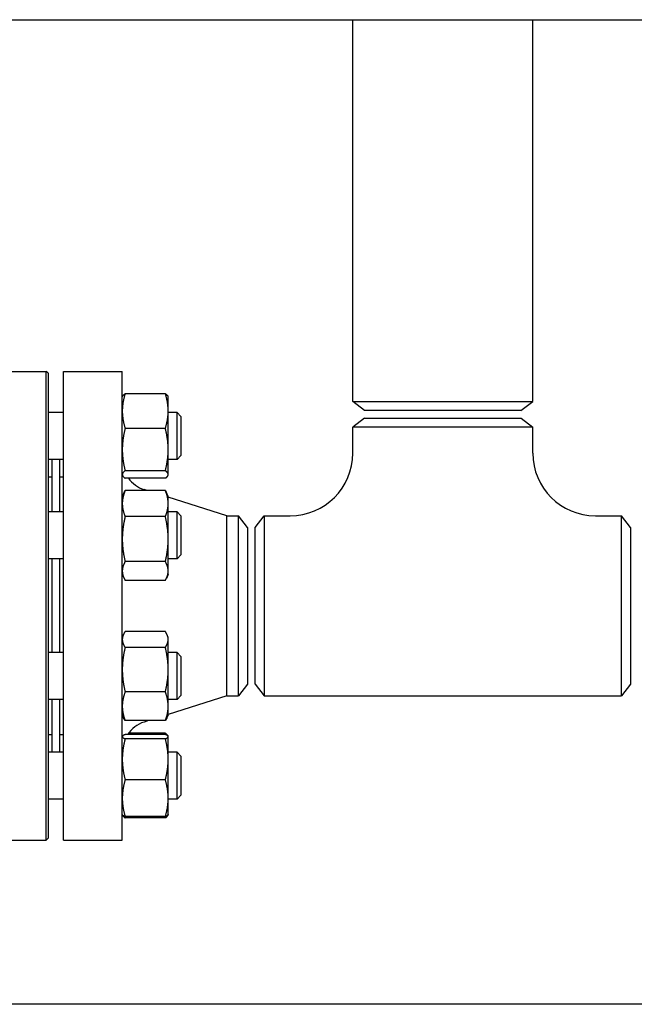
# Model space of a CAD drawing. Header units: inches. Extents: x 24 to 1128, y -69 to 748.
# Tile 501 of 656: x 670 to 680, y 359 to 375. Entities that reach past the tile are written whole.
import ezdxf

# ---------------------------------------------------------------- set-up
doc = ezdxf.new("R2010")
doc.units = ezdxf.units.IN
doc.header["$LTSCALE"] = 32
doc.header["$MEASUREMENT"] = 0
doc.layers.add('Visible (ANSI)', color=7, linetype='Continuous', lineweight=30)

msp = doc.modelspace()

# ---------------------------------------------------------------- linework, layer by layer
at = {"layer": 'Visible (ANSI)'}
for p, q in [((657.96713, 374.85867), (692.53063, 374.85867)), ((675.59813, 368.75254), (675.59813, 374.85867)), ((678.47313, 368.75254), (678.47313, 374.85867)), ((669.78563, 369.23367), (670.69188, 369.23367)), ((670.69188, 361.73367), (670.69188, 369.23367)), ((670.72313, 369.20242), (670.69188, 369.23367)), ((670.72313, 369.20242), (670.72313, 361.76492)), ((670.97063, 361.73367), (670.97063, 369.23367)), ((670.97063, 369.23367), (671.91063, 369.23367)), ((671.91063, 361.73367), (671.91063, 369.23367)), ((672.59955, 368.87636), (671.95572, 368.87636)), ((671.91063, 368.82488), (671.91478, 368.83378)), ((672.64463, 368.82488), (672.64048, 368.83378)), ((672.64463, 368.59837), (672.64463, 368.82488)), ((675.59813, 368.75254), (678.47313, 368.75254)), ((675.78563, 368.60867), (675.59813, 368.75254)), ((678.28563, 368.60867), (678.47313, 368.75254)), ((670.97063, 368.57488), (670.72313, 368.57488)), ((672.64463, 367.98215), (672.64463, 368.59837)), ((672.78563, 368.57488), (672.64463, 368.57488)), ((672.78563, 367.82488), (672.78563, 368.57488)), ((672.84813, 368.51238), (672.78563, 368.57488)), ((678.28563, 368.60867), (675.78563, 368.60867)), ((672.84813, 368.51238), (672.84813, 367.88738)), ((675.78313, 368.48367), (675.59563, 368.3398)), ((675.78313, 368.48367), (678.28813, 368.48367)), ((678.28813, 368.48367), (678.47563, 368.3398)), ((672.59955, 368.32039), (671.95572, 368.32039)), ((678.47563, 368.3398), (675.59563, 368.3398)), ((675.59563, 367.92367), (675.59563, 368.3398)), ((678.47563, 367.92367), (678.47563, 368.3398)), ((672.64463, 367.58365), (672.64463, 367.98215)), ((670.97063, 367.82488), (670.72313, 367.82488)), ((670.78563, 367.82488), (670.78563, 366.98376)), ((670.90563, 367.82488), (670.90563, 366.98376)), ((672.78563, 367.82488), (672.64463, 367.82488)), ((672.84813, 367.88738), (672.78563, 367.82488)), ((672.59955, 367.64391), (671.95572, 367.64391)), ((670.72313, 367.54367), (670.78563, 367.54367)), ((670.91063, 366.98376), (670.91063, 367.54367)), ((670.91063, 367.54367), (670.97063, 367.54367)), ((671.91063, 367.57488), (671.91478, 367.56598)), ((672.59955, 367.5234), (671.95572, 367.5234)), ((672.64463, 367.57488), (672.64048, 367.56598)), ((672.64463, 367.57488), (672.64463, 367.58365)), ((670.91063, 367.42367), (670.90563, 367.42367)), ((671.91063, 367.23376), (671.93976, 367.29622)), ((672.59955, 367.32726), (671.95572, 367.32726)), ((672.30974, 367.32726), (672.25966, 367.34312)), ((672.64463, 367.23376), (672.61551, 367.29622)), ((672.64463, 367.11829), (672.64463, 367.23376)), ((673.58397, 366.92367), (672.64463, 367.22119)), ((670.97063, 366.98376), (670.72313, 366.98376)), ((672.64463, 366.55008), (672.64463, 367.11829)), ((672.78563, 366.98376), (672.64463, 366.98376)), ((672.78563, 366.23376), (672.78563, 366.98376)), ((672.84813, 366.92126), (672.78563, 366.98376)), ((672.59955, 366.90933), (671.95572, 366.90933)), ((672.84813, 366.92126), (672.84813, 366.29626)), ((673.58397, 364.04367), (673.58397, 366.92367)), ((673.58397, 366.92367), (673.76676, 366.92367)), ((673.76676, 364.04367), (673.76676, 366.92367)), ((673.91063, 366.73617), (673.76676, 366.92367)), ((674.03563, 366.73617), (674.17951, 366.92367)), ((674.17951, 366.92367), (674.17951, 364.04367)), ((674.17951, 366.92367), (674.59563, 366.92367)), ((679.47563, 366.92367), (679.89176, 366.92367)), ((679.89176, 364.04367), (679.89176, 366.92367)), ((680.03563, 366.73617), (679.89176, 366.92367)), ((673.91063, 366.73617), (673.91063, 364.23117)), ((674.03563, 364.23117), (674.03563, 366.73617)), ((680.03563, 366.73617), (680.03563, 364.23117)), ((672.64463, 366.04054), (672.64463, 366.55008)), ((670.97063, 366.23376), (670.72313, 366.23376)), ((670.78563, 366.23376), (670.78563, 364.73358)), ((670.90563, 366.23376), (670.90563, 364.73358)), ((670.91063, 364.73358), (670.91063, 366.23376)), ((672.59955, 366.19083), (671.95572, 366.19083)), ((672.78563, 366.23376), (672.64463, 366.23376)), ((672.84813, 366.29626), (672.78563, 366.23376)), ((672.64463, 365.98376), (672.64463, 366.04054)), ((671.91063, 365.98376), (671.93976, 365.9213)), ((672.59955, 365.89026), (671.95572, 365.89026)), ((672.64463, 365.98376), (672.61551, 365.9213)), ((671.91063, 364.98358), (671.93011, 365.02535)), ((672.59955, 365.07014), (671.95572, 365.07014)), ((672.64463, 364.98358), (672.62516, 365.02535)), ((672.64463, 364.94443), (672.64463, 364.98358)), ((672.64463, 364.46294), (672.64463, 364.94443)), ((672.59955, 364.81872), (671.95572, 364.81872)), ((670.97063, 364.73358), (670.72313, 364.73358)), ((672.78563, 364.73358), (672.64463, 364.73358)), ((672.78563, 363.98358), (672.78563, 364.73358)), ((672.84813, 364.67108), (672.78563, 364.73358)), ((672.84813, 364.67108), (672.84813, 364.04608)), ((672.64463, 363.8771), (672.64463, 364.46294)), ((673.91063, 364.23117), (673.76676, 364.04367)), ((674.03563, 364.23117), (674.17951, 364.04367)), ((680.03563, 364.23117), (679.89176, 364.04367)), ((670.97063, 363.98358), (670.72313, 363.98358)), ((670.78563, 363.98358), (670.78563, 363.14246)), ((670.90563, 363.98358), (670.90563, 363.14246)), ((670.91063, 363.42367), (670.91063, 363.98358)), ((672.59955, 364.10717), (671.95572, 364.10717)), ((673.58397, 364.04367), (672.64463, 363.74615)), ((672.78563, 363.98358), (672.64463, 363.98358)), ((672.84813, 364.04608), (672.78563, 363.98358)), ((673.58397, 364.04367), (673.76676, 364.04367)), ((674.17951, 364.04367), (679.89176, 364.04367)), ((672.64463, 363.73358), (672.64463, 363.8771)), ((671.91063, 363.73358), (671.93011, 363.69181)), ((672.64463, 363.73358), (672.62516, 363.69181)), ((670.91063, 363.54367), (670.90563, 363.54367)), ((672.59955, 363.64703), (671.95572, 363.64703)), ((672.33167, 363.64703), (672.25966, 363.62422)), ((670.72313, 363.42367), (670.78563, 363.42367)), ((670.91063, 363.42367), (670.97063, 363.42367)), ((671.91063, 363.39246), (671.91193, 363.39524)), ((672.59955, 363.42358), (671.95572, 363.42358)), ((672.59955, 363.35582), (671.95572, 363.35582)), ((672.59955, 363.44394), (672.00795, 363.44394)), ((672.64334, 363.39524), (672.64048, 363.40136)), ((672.64463, 363.39246), (672.64334, 363.39524)), ((672.64463, 363.3897), (672.64463, 363.39246)), ((672.64463, 363.02776), (672.64463, 363.3897)), ((670.97063, 363.14246), (670.72313, 363.14246)), ((672.78563, 363.14246), (672.64463, 363.14246)), ((672.78563, 362.39246), (672.78563, 363.14246)), ((672.84813, 363.07996), (672.78563, 363.14246)), ((672.84813, 363.07996), (672.84813, 362.45496)), ((672.64463, 362.40552), (672.64463, 363.02776)), ((672.59955, 362.6997), (671.95572, 362.6997)), ((672.84813, 362.45496), (672.78563, 362.39246)), ((670.97063, 362.39246), (670.72313, 362.39246)), ((672.64463, 362.14246), (672.64463, 362.40552)), ((672.78563, 362.39246), (672.64463, 362.39246)), ((671.91063, 362.14246), (671.91193, 362.13969)), ((671.91193, 362.13969), (671.91478, 362.13356)), ((672.59955, 362.11134), (671.95572, 362.11134)), ((672.64334, 362.13969), (672.64048, 362.13356)), ((672.64463, 362.14246), (672.64334, 362.13969)), ((672.59955, 362.09098), (671.95572, 362.09098)), ((669.78563, 361.73367), (670.69188, 361.73367)), ((670.72313, 361.76492), (670.69188, 361.73367)), ((670.97063, 361.73367), (671.91063, 361.73367)), ((692.53063, 359.10867), (657.96713, 359.10867))]:
    msp.add_line(p, q, dxfattribs=at)
for centre, radius, start, end in [((674.59563, 367.92367), 1, 270, 0), ((679.47563, 367.92367), 1, 180, 270), ((672.41063, 367.81978), 0.5, 216.354251, 252.425284), ((672.41063, 363.14756), 0.5, 107.574716, 146.49188)]:
    msp.add_arc(centre, radius, start, end, dxfattribs=at)
for points, weights in [([(671.95572, 368.87636), (671.91063, 368.72738), (671.91063, 368.59837)], [1, 1.0379548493, 1]), ([(671.91478, 368.83378), (671.92407, 368.85369), (671.95572, 368.87636)], [1.01611555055, 1.02634702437, 1]), ([(672.59955, 368.87636), (672.6312, 368.85369), (672.64048, 368.83378)], [1, 1.02634702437, 1.01611555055]), ([(672.64463, 368.59837), (672.64463, 368.72738), (672.59955, 368.87636)], [1, 1.0379548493, 1]), ([(671.91063, 368.59837), (671.91063, 368.46936), (671.95572, 368.32039)], [1, 1.0379548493, 1]), ([(672.59955, 368.32039), (672.64463, 368.46936), (672.64463, 368.59837)], [1, 1.0379548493, 1]), ([(671.95572, 368.32039), (671.91063, 368.13912), (671.91063, 367.98215)], [1, 1.0379548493, 1]), ([(672.64463, 367.98215), (672.64463, 368.13912), (672.59955, 368.32039)], [1, 1.0379548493, 1]), ([(671.91063, 367.98215), (671.91063, 367.82517), (671.95572, 367.64391)], [1, 1.0379548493, 1]), ([(672.59955, 367.64391), (672.64463, 367.82517), (672.64463, 367.98215)], [1, 1.0379548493, 1]), ([(671.95572, 367.64391), (671.91063, 367.61161), (671.91063, 367.58365)], [1, 1.0379548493, 1]), ([(672.64463, 367.58365), (672.64463, 367.61161), (672.59955, 367.64391)], [1, 1.0379548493, 1]), ([(671.91063, 367.58365), (671.91063, 367.55569), (671.95572, 367.5234)], [1, 1.0379548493, 1]), ([(672.59955, 367.5234), (672.64463, 367.55569), (672.64463, 367.58365)], [1, 1.0379548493, 1]), ([(671.95572, 367.32726), (671.91063, 367.21527), (671.91063, 367.11829)], [1, 1.0379548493, 1]), ([(671.93976, 367.29622), (671.94682, 367.31136), (671.95572, 367.32726)], [1.01175569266, 1.00727059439, 1]), ([(672.64463, 367.11829), (672.64463, 367.21527), (672.59955, 367.32726)], [1, 1.0379548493, 1]), ([(672.59955, 367.32726), (672.60845, 367.31136), (672.61551, 367.29622)], [1, 1.00727059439, 1.01175569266]), ([(671.91063, 367.11829), (671.91063, 367.02131), (671.95572, 366.90933)], [1, 1.0379548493, 1]), ([(672.59955, 366.90933), (672.64463, 367.02131), (672.64463, 367.11829)], [1, 1.0379548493, 1]), ([(671.95572, 366.90933), (671.91063, 366.7168), (671.91063, 366.55008)], [1, 1.0379548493, 1]), ([(672.64463, 366.55008), (672.64463, 366.7168), (672.59955, 366.90933)], [1, 1.0379548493, 1]), ([(671.91063, 366.55008), (671.91063, 366.38335), (671.95572, 366.19083)], [1, 1.0379548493, 1]), ([(672.59955, 366.19083), (672.64463, 366.38335), (672.64463, 366.55008)], [1, 1.0379548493, 1]), ([(671.95572, 366.19083), (671.91063, 366.11029), (671.91063, 366.04054)], [1, 1.0379548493, 1]), ([(672.64463, 366.04054), (672.64463, 366.11029), (672.59955, 366.19083)], [1, 1.0379548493, 1]), ([(671.91063, 366.04054), (671.91063, 365.9708), (671.95572, 365.89026)], [1, 1.0379548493, 1]), ([(672.59955, 365.89026), (672.64463, 365.9708), (672.64463, 366.04054)], [1, 1.0379548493, 1]), ([(671.95572, 365.07014), (671.91063, 365.00277), (671.91063, 364.94443)], [1, 1.0379548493, 1]), ([(671.91063, 364.94443), (671.91063, 364.88609), (671.95572, 364.81872)], [1, 1.0379548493, 1]), ([(672.64463, 364.94443), (672.64463, 365.00277), (672.59955, 365.07014)], [1, 1.0379548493, 1]), ([(672.59955, 364.81872), (672.64463, 364.88609), (672.64463, 364.94443)], [1, 1.0379548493, 1]), ([(671.95572, 364.81872), (671.91063, 364.62806), (671.91063, 364.46294)], [1, 1.0379548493, 1]), ([(672.64463, 364.46294), (672.64463, 364.62806), (672.59955, 364.81872)], [1, 1.0379548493, 1]), ([(671.91063, 364.46294), (671.91063, 364.29783), (671.95572, 364.10717)], [1, 1.0379548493, 1]), ([(672.59955, 364.10717), (672.64463, 364.29783), (672.64463, 364.46294)], [1, 1.0379548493, 1]), ([(671.95572, 364.10717), (671.91063, 363.98387), (671.91063, 363.8771)], [1, 1.0379548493, 1]), ([(672.64463, 363.8771), (672.64463, 363.98387), (672.59955, 364.10717)], [1, 1.0379548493, 1]), ([(671.91063, 363.8771), (671.91063, 363.77032), (671.95572, 363.64703)], [1, 1.0379548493, 1]), ([(672.59955, 363.64703), (672.64463, 363.77032), (672.64463, 363.8771)], [1, 1.0379548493, 1]), ([(671.95572, 363.64703), (671.94014, 363.6703), (671.93011, 363.69181)], [1, 1.01279805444, 1.01696531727]), ([(672.62516, 363.69181), (672.61513, 363.6703), (672.59955, 363.64703)], [1.01696531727, 1.01279805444, 1]), ([(671.95572, 363.42358), (671.91063, 363.40543), (671.91063, 363.3897)], [1, 1.0379548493, 1]), ([(671.91063, 363.3897), (671.91063, 363.37398), (671.95572, 363.35582)], [1, 1.0379548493, 1]), ([(671.95572, 363.35582), (671.91063, 363.18002), (671.91063, 363.02776)], [1, 1.0379548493, 1]), ([(672.60634, 363.42076), (672.60309, 363.43223), (672.59955, 363.44394)], [1.00532800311, 1.00288298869, 1]), ([(672.59955, 363.44394), (672.6312, 363.42127), (672.64048, 363.40136)], [1, 1.02634702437, 1.01611555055]), ([(672.64463, 363.3897), (672.64463, 363.40543), (672.59955, 363.42358)], [1, 1.0379548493, 1]), ([(672.59955, 363.35582), (672.64463, 363.37398), (672.64463, 363.3897)], [1, 1.0379548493, 1]), ([(672.64463, 363.02776), (672.64463, 363.18002), (672.59955, 363.35582)], [1, 1.0379548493, 1]), ([(671.91063, 363.02776), (671.91063, 362.87551), (671.95572, 362.6997)], [1, 1.0379548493, 1]), ([(672.59955, 362.6997), (672.64463, 362.87551), (672.64463, 363.02776)], [1, 1.0379548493, 1]), ([(671.95572, 362.6997), (671.91063, 362.54205), (671.91063, 362.40552)], [1, 1.0379548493, 1]), ([(672.64463, 362.40552), (672.64463, 362.54205), (672.59955, 362.6997)], [1, 1.0379548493, 1]), ([(671.91063, 362.40552), (671.91063, 362.26899), (671.95572, 362.11134)], [1, 1.0379548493, 1]), ([(672.59955, 362.11134), (672.64463, 362.26899), (672.64463, 362.40552)], [1, 1.0379548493, 1]), ([(671.95572, 362.11134), (671.91808, 362.1265), (671.91193, 362.13969)], [1, 1.0314924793, 1.01072411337]), ([(671.91315, 362.1375), (671.92105, 362.11581), (671.95572, 362.09098)], [1.01375847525, 1.02892942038, 1]), ([(672.64334, 362.13969), (672.63719, 362.1265), (672.59955, 362.11134)], [1.01072411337, 1.0314924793, 1]), ([(672.59955, 362.09098), (672.63421, 362.11581), (672.64212, 362.1375)], [1, 1.02892942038, 1.01375847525])]:
    msp.add_rational_spline(points, weights, degree=2, dxfattribs=at)

doc.saveas('drawing.dxf')
